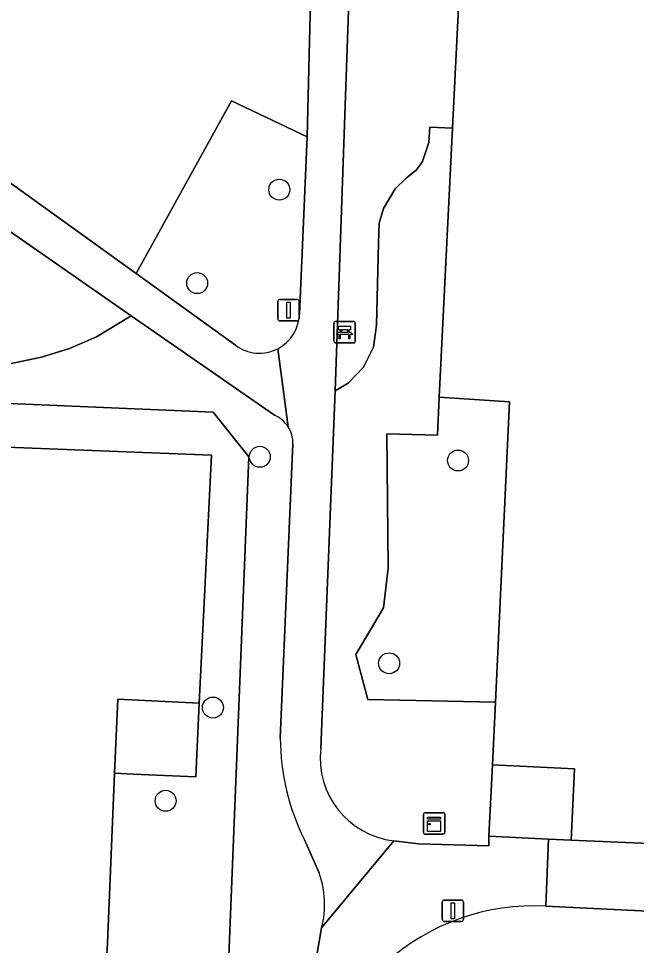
# Model space of a CAD drawing. Extents: x 162989 to 165008, y 383432 to 384338.
# Drawn here: x 164560.25 to 164589.06, y 383863.58 to 383906.85 of the extents above; entities that cross this region are included whole.
import ezdxf

# ---------------------------------------------------------------- set-up
doc = ezdxf.new("R2010")
doc.units = 0
for name, color, linetype in [('IMGEO_Bank', 7, 'Continuous'), ('IMGEO_Boom', 7, 'Continuous'), ('IMGEO_Erf', 7, 'Continuous'), ('IMGEO_Groenvoorziening', 7, 'Continuous'), ('IMGEO_Kast', 7, 'Continuous'), ('IMGEO_Lichtmast', 7, 'Continuous'), ('IMGEO_Muur', 7, 'Continuous'), ('IMGEO_Pand', 7, 'Continuous'), ('IMGEO_Voetpad_gesloten', 7, 'Continuous'), ('IMGEO_Voetpad_open', 7, 'Continuous')]:
    doc.layers.add(name, color=color, linetype=linetype)

msp = doc.modelspace()

# ---------------------------------------------------------------- linework, layer by layer
at = {"layer": 'IMGEO_Bank'}
for p, q in [((164574.95, 383891.782), (164574.95, 383892.623)), ((164574.95, 383892.623), (164574.95, 383891.782)), ((164575.025, 383892.707), (164575.866, 383892.707)), ((164575.866, 383892.707), (164575.025, 383892.707)), ((164575.95, 383892.632), (164575.95, 383891.791)), ((164575.95, 383891.791), (164575.95, 383892.632)), ((164575.647, 383892.105), (164575.254, 383892.105)), ((164575.259, 383892.213), (164575.259, 383892.319)), ((164575.303, 383892.319), (164575.303, 383892.213)), ((164575.591, 383892.325), (164575.309, 383892.325)), ((164575.309, 383892.207), (164575.591, 383892.207)), ((164575.597, 383892.213), (164575.597, 383892.319)), ((164575.641, 383892.319), (164575.641, 383892.213)), ((164575.875, 383891.707), (164575.034, 383891.707)), ((164575.034, 383891.707), (164575.875, 383891.707))]:
    msp.add_line(p, q, dxfattribs=at)
for points in [[(164575.253, 383892.325), (164575.167, 383892.325), (164575.167, 383892.486), (164575.73, 383892.486), (164575.73, 383892.325), (164575.647, 383892.325)], [(164575.197, 383892.105), (164575.055, 383892.105), (164575.167, 383892.207), (164575.253, 383892.207)], [(164575.247, 383892.098), (164575.247, 383891.891), (164575.204, 383891.891), (164575.204, 383892.098)], [(164575.647, 383892.207), (164575.73, 383892.207), (164575.842, 383892.105), (164575.703, 383892.105)], [(164575.697, 383892.098), (164575.697, 383891.891), (164575.653, 383891.891), (164575.653, 383892.098)]]:
    msp.add_lwpolyline(points, dxfattribs=at)
for centre, radius, start, end in [((164575.028, 383892.629), 0.0779, 92.4484, 184.2845), ((164575.028, 383892.629), 0.0779, 92.4484, 184.2845), ((164575.872, 383892.629), 0.0779, 2.4484, 94.2845), ((164575.872, 383892.629), 0.0779, 2.4484, 94.2845), ((164575.197, 383892.098), 0.00671, 2.8957, 87.1043), ((164575.254, 383892.098), 0.00671, 92.8957, 177.1043), ((164575.252, 383892.318), 0.00671, 2.8957, 87.1043), ((164575.252, 383892.214), 0.00671, 272.8957, 357.1043), ((164575.309, 383892.318), 0.00671, 92.8957, 177.1043), ((164575.309, 383892.214), 0.00671, 182.8957, 267.1043), ((164575.591, 383892.318), 0.00671, 2.8957, 87.1043), ((164575.591, 383892.214), 0.00671, 272.8957, 357.1043), ((164575.648, 383892.318), 0.00671, 92.8957, 177.1043), ((164575.648, 383892.214), 0.00671, 182.8957, 267.1043), ((164575.646, 383892.098), 0.00671, 2.8957, 87.1043), ((164575.703, 383892.098), 0.00671, 92.8957, 177.1043), ((164575.028, 383891.785), 0.0779, 182.4484, 274.2845), ((164575.028, 383891.785), 0.0779, 182.4484, 274.2845), ((164575.872, 383891.785), 0.0779, 272.4484, 4.2845), ((164575.872, 383891.785), 0.0779, 272.4484, 4.2845)]:
    msp.add_arc(centre, radius, start, end, dxfattribs=at)
at = {"layer": 'IMGEO_Boom'}
for centre in [(164572.406, 383898.86), (164568.576, 383894.5), (164571.497, 383886.392), (164580.742, 383886.219), (164577.527, 383876.753), (164569.311, 383874.689), (164567.105, 383870.336)]:
    msp.add_circle(centre, 0.489, dxfattribs=at)
at = {"layer": 'IMGEO_Erf'}
for points in [[(164590.536, 383961.331), (164587.466, 383961.485), (164587.714, 383966.442), (164577.706, 383966.909), (164577.343, 383957.159), (164577.174, 383954.042), (164577.042, 383951.6), (164576.023, 383932.741), (164575.53, 383923.632), (164581.559, 383923.404), (164581.061, 383913.333), (164580.488, 383901.731), (164579.867, 383889.179), (164583.147, 383888.95), (164582.487, 383874.943), (164582.349, 383872.017), (164586.179, 383871.825), (164586.012, 383868.492), (164592.202, 383868.227)], [(164564.367, 383863.181), (164564.391, 383863.669), (164564.714, 383871.624), (164564.872, 383875.074), (164568.672, 383874.9), (164569.251, 383886.475), (164559.275, 383886.856), (164559.06, 383882.156), (164558.837, 383877.289), (164555.628, 383877.436), (164555.539, 383875.496), (164555.328, 383870.877), (164555.107, 383866.054), (164551.839, 383866.204), (164551.748, 383864.213), (164551.661, 383862.309)]]:
    msp.add_lwpolyline(points, dxfattribs=at)
at = {"layer": 'IMGEO_Groenvoorziening'}
for points in [[(164579.42, 383901.784), (164580.488, 383901.731), (164581.061, 383913.333), (164580.096, 383913.27), (164579.052, 383913.202), (164575.833, 383913.004), (164575.013, 383889.473), (164575.617, 383889.834), (164576.339, 383890.579), (164576.794, 383891.512), (164576.94, 383892.539), (164577.034, 383896.361), (164577.067, 383897.299), (164577.263, 383897.984), (164577.81, 383898.898), (164578.322, 383899.393), (164578.798, 383899.789), (164579.08, 383900.171), (164579.378, 383901.067)], [(164583.147, 383888.95), (164579.867, 383889.179), (164579.783, 383887.397), (164577.415, 383887.461), (164577.477, 383881.187), (164577.259, 383879.346), (164575.979, 383877.161), (164576.541, 383875.07), (164582.487, 383874.943)]]:
    msp.add_lwpolyline(points, close=True, dxfattribs=at)
for points in [[(164525.367, 383906.572), (164544.662, 383905.672), (164545.488, 383905.632), (164546.419, 383905.033), (164551.304, 383903.123), (164557.686, 383900.742), (164565.734, 383894.95), (164570.175, 383903.005), (164573.706, 383901.321), (164573.966, 383912.148)], [(164573.706, 383901.321), (164570.175, 383903.005), (164565.734, 383894.95), (164570.356, 383891.603)], [(164545.32, 383902.187), (164544.741, 383892.354), (164551.933, 383891.108), (164555.38, 383890.695), (164558.612, 383890.636), (164559.974, 383890.766), (164561.315, 383891.037), (164562.62, 383891.447), (164563.876, 383891.991), (164565.49, 383892.966), (164557.449, 383898.567)], [(164579.783, 383887.397), (164579.867, 383889.179), (164580.488, 383901.731), (164579.42, 383901.784), (164579.378, 383901.067), (164579.08, 383900.171), (164578.798, 383899.789), (164578.322, 383899.393), (164577.81, 383898.898), (164577.263, 383897.984), (164577.067, 383897.299), (164577.034, 383896.361), (164576.94, 383892.539), (164576.794, 383891.512), (164576.339, 383890.579), (164575.617, 383889.834), (164575.013, 383889.473), (164574.342, 383872.78)], [(164573.345, 383893.036), (164573.706, 383901.321)], [(164572.179, 383888.336), (164565.49, 383892.966), (164563.876, 383891.991), (164562.62, 383891.447), (164561.315, 383891.037), (164559.974, 383890.766), (164558.612, 383890.636), (164555.38, 383890.695), (164551.933, 383891.108), (164544.741, 383892.354), (164543.221, 383892.433), (164543.041, 383889.601), (164569.327, 383888.474), (164570.981, 383886.392), (164569.775, 383856.095), (164573.52, 383859.394), (164574.378, 383864.412)], [(164570.981, 383886.392), (164569.327, 383888.474), (164543.041, 383889.601), (164542.954, 383888.225), (164541.245, 383888.344), (164541.125, 383885.269), (164542.523, 383885.201), (164549.413, 383884.886), (164549.422, 383885.094), (164552.506, 383884.953), (164552.607, 383887.161), (164559.275, 383886.856), (164569.251, 383886.475), (164568.672, 383874.9), (164568.514, 383871.45), (164565.597, 383871.584), (164564.714, 383871.624), (164564.391, 383863.669), (164564.367, 383863.181)], [(164577.747, 383868.462), (164578.903, 383868.33), (164582.171, 383868.24), (164582.182, 383868.683), (164582.349, 383872.017), (164582.487, 383874.943), (164576.541, 383875.07), (164575.979, 383877.161), (164577.259, 383879.346), (164577.477, 383881.187), (164577.415, 383887.461), (164579.783, 383887.397)], [(164572.452, 383873.259), (164573.04, 383886.997)], [(164566.59, 383853.271), (164567.223, 383853.841), (164567.48, 383854.072), (164569.775, 383856.095), (164570.981, 383886.392)], [(164574.258, 383866.973), (164573.582, 383868.51)]]:
    msp.add_lwpolyline(points, dxfattribs=at)
for centre, radius, start, end in [((164571.475, 383893.1), 1.871, 297.29, 358.0509), ((164571.477, 383893.098), 1.869, 233.1443, 297.2564), ((164571.614, 383887.026), 1.427, 32.768, 66.6865), ((164571.618, 383887.028), 1.423, 358.7471, 32.7655), ((164583.211, 383873.31), 10.759, 180.2721, 206.4966), ((164578.206, 383872.326), 3.891, 173.2963, 263.2194), ((164570.212, 383865.5), 4.306, 345.3638, 20.0017)]:
    msp.add_arc(centre, radius, start, end, dxfattribs=at)
at = {"layer": 'IMGEO_Kast'}
for p, q in [((164579.129, 383868.855), (164579.129, 383869.696)), ((164579.129, 383869.696), (164579.129, 383868.855)), ((164579.204, 383869.78), (164580.045, 383869.78)), ((164580.045, 383869.78), (164579.204, 383869.78)), ((164580.129, 383869.705), (164580.129, 383868.864)), ((164580.129, 383868.864), (164580.129, 383869.705)), ((164580.054, 383868.78), (164579.213, 383868.78)), ((164579.213, 383868.78), (164580.054, 383868.78))]:
    msp.add_line(p, q, dxfattribs=at)
for points in [[(164579.324, 383869.57), (164579.924, 383869.57), (164579.924, 383869.485), (164579.324, 383869.485), (164579.324, 383869.57)], [(164579.324, 383869.395), (164579.924, 383869.395), (164579.924, 383868.906), (164579.324, 383868.906), (164579.324, 383869.395)]]:
    msp.add_lwpolyline(points, dxfattribs=at)
msp.add_circle((164579.408, 383869.244), 0.0377, dxfattribs=at)
for centre, start, end in [((164579.207, 383869.702), 92.4484, 184.2845), ((164579.207, 383869.702), 92.4484, 184.2845), ((164580.051, 383869.702), 2.4484, 94.2845), ((164580.051, 383869.702), 2.4484, 94.2845), ((164579.207, 383868.858), 182.4484, 274.2845), ((164579.207, 383868.858), 182.4484, 274.2845), ((164580.051, 383868.858), 272.4484, 4.2845), ((164580.051, 383868.858), 272.4484, 4.2845)]:
    msp.add_arc(centre, 0.0779, start, end, dxfattribs=at)
at = {"layer": 'IMGEO_Lichtmast'}
for p, q in [((164572.435, 383893.734), (164573.225, 383893.734)), ((164573.225, 383893.734), (164572.435, 383893.734)), ((164572.335, 383892.834), (164572.335, 383893.634)), ((164572.335, 383893.634), (164572.335, 383892.834)), ((164573.325, 383893.634), (164573.325, 383892.834)), ((164573.325, 383892.834), (164573.325, 383893.634)), ((164573.225, 383892.734), (164572.435, 383892.734)), ((164572.435, 383892.734), (164573.225, 383892.734)), ((164580.001, 383864.804), (164580.001, 383865.604)), ((164580.001, 383865.604), (164580.001, 383864.804)), ((164580.101, 383865.704), (164580.891, 383865.704)), ((164580.891, 383865.704), (164580.101, 383865.704)), ((164580.991, 383865.604), (164580.991, 383864.804)), ((164580.991, 383864.804), (164580.991, 383865.604)), ((164580.891, 383864.704), (164580.101, 383864.704)), ((164580.101, 383864.704), (164580.891, 383864.704))]:
    msp.add_line(p, q, dxfattribs=at)
for points in [[(164572.755, 383893.609), (164572.905, 383893.609), (164572.905, 383892.859), (164572.755, 383892.859), (164572.755, 383893.609)], [(164580.421, 383865.579), (164580.571, 383865.579), (164580.571, 383864.829), (164580.421, 383864.829), (164580.421, 383865.579)]]:
    msp.add_lwpolyline(points, dxfattribs=at)
for centre, start, end in [((164572.435, 383893.634), 90, 180), ((164572.435, 383893.634), 90, 180), ((164573.225, 383893.634), 0, 90), ((164573.225, 383893.634), 360, 90), ((164572.435, 383892.834), 180, 270), ((164572.435, 383892.834), 180, 270), ((164573.225, 383892.834), 270, 0), ((164573.225, 383892.834), 270, 0), ((164580.101, 383865.604), 90, 180), ((164580.101, 383865.604), 90, 180), ((164580.891, 383865.604), 0, 90), ((164580.891, 383865.604), 360, 90), ((164580.101, 383864.804), 180, 270), ((164580.101, 383864.804), 180, 270), ((164580.891, 383864.804), 270, 0), ((164580.891, 383864.804), 270, 0)]:
    msp.add_arc(centre, 0.1, start, end, dxfattribs=at)
at = {"layer": 'IMGEO_Muur'}
msp.add_lwpolyline([(164592.202, 383868.227), (164586.012, 383868.492)], dxfattribs=at)
at = {"layer": 'IMGEO_Pand'}
for points in [[(164565.597, 383871.584), (164568.514, 383871.45), (164568.672, 383874.9), (164564.872, 383875.074), (164564.714, 383871.624)], [(164586.012, 383868.492), (164586.179, 383871.825), (164582.349, 383872.017), (164582.182, 383868.683), (164584.962, 383868.544)]]:
    msp.add_lwpolyline(points, close=True, dxfattribs=at)
at = {"layer": 'IMGEO_Voetpad_gesloten'}
for points in [[(164574.342, 383872.78), (164575.013, 383889.473), (164575.833, 383913.004), (164576.027, 383914.684)], [(164573.966, 383912.148), (164573.706, 383901.321), (164573.345, 383893.036)], [(164547.89, 383902.27), (164550.799, 383901.224), (164555.935, 383899.257), (164557.449, 383898.567), (164565.49, 383892.966), (164572.179, 383888.336)], [(164570.356, 383891.603), (164565.734, 383894.95), (164557.686, 383900.742)], [(164572.814, 383887.798), (164572.333, 383891.437)], [(164572.333, 383891.437), (164572.814, 383887.798)], [(164573.04, 383886.997), (164572.452, 383873.259)], [(164584.829, 383865.423), (164584.962, 383868.544), (164582.182, 383868.683), (164582.171, 383868.24), (164578.903, 383868.33), (164577.747, 383868.462), (164574.378, 383864.412), (164573.52, 383859.394), (164577.373, 383862.79)], [(164573.582, 383868.51), (164574.258, 383866.973)], [(164574.378, 383864.412), (164577.747, 383868.462)]]:
    msp.add_lwpolyline(points, dxfattribs=at)
for centre, radius, start, end in [((164571.475, 383893.1), 1.871, 297.29, 358.0509), ((164571.477, 383893.098), 1.869, 233.1443, 297.2564), ((164571.614, 383887.026), 1.427, 32.768, 66.6865), ((164571.618, 383887.028), 1.423, 358.7471, 32.7655), ((164583.211, 383873.31), 10.759, 180.2721, 206.4966), ((164578.206, 383872.326), 3.891, 173.2963, 263.2194), ((164570.212, 383865.5), 4.306, 345.3638, 20.0017), ((164584.307, 383855.027), 10.409, 87.1264, 131.7738)]:
    msp.add_arc(centre, radius, start, end, dxfattribs=at)
at = {"layer": 'IMGEO_Voetpad_open'}
for points in [[(164592.202, 383868.227), (164586.012, 383868.492), (164584.962, 383868.544), (164584.829, 383865.423), (164609.948, 383864.19)], [(164617.559, 383863.837), (164609.948, 383864.19), (164584.829, 383865.423)]]:
    msp.add_lwpolyline(points, dxfattribs=at)
msp.add_arc((164584.307, 383855.027), 10.409, 87.1264, 131.7738, dxfattribs=at)

doc.saveas('drawing.dxf')
